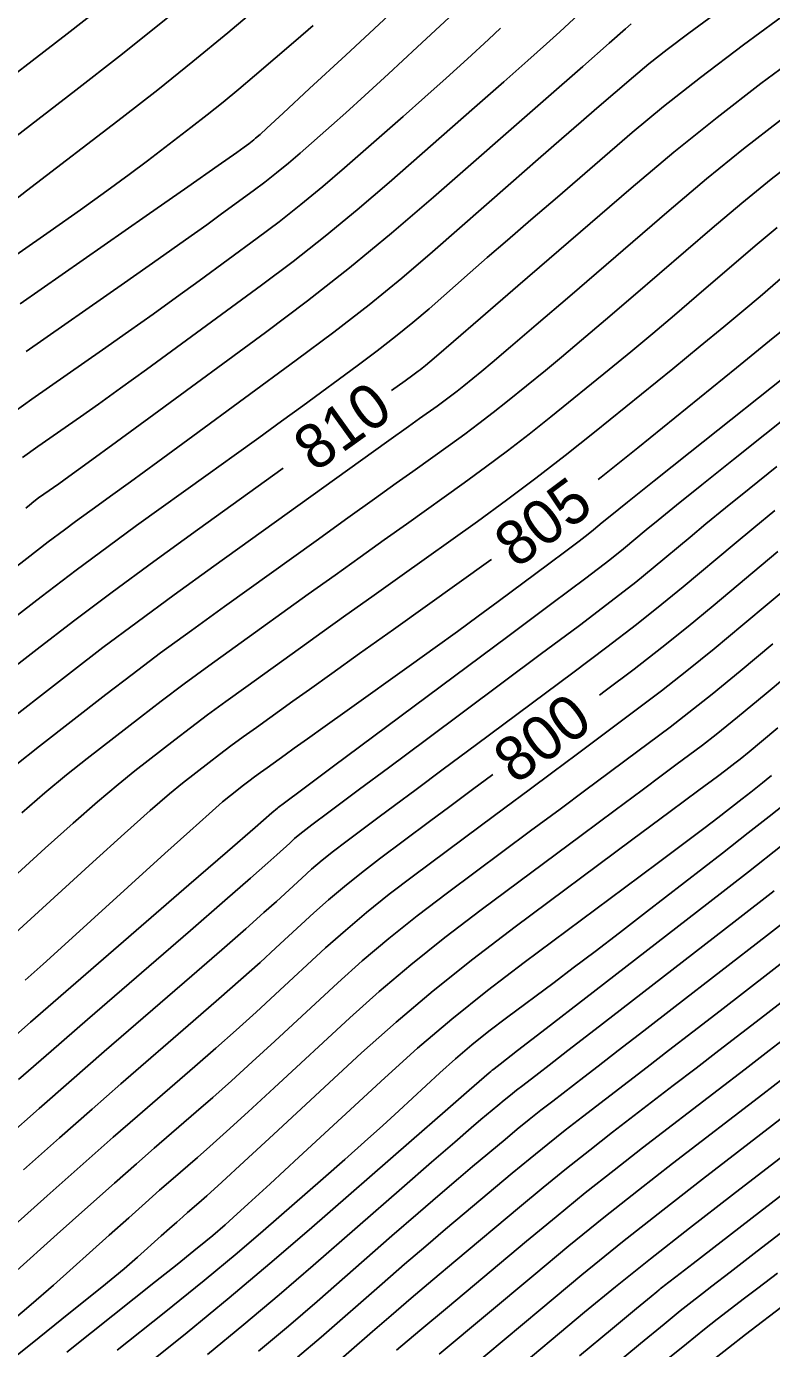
# Model space of a CAD drawing. Extents: x 2079879 to 2092887, y 778083 to 784051.
# Drawn here: x 2083907.9 to 2083954.9, y 780729.8 to 780813.2 of the extents above; entities that cross this region are included whole.
import ezdxf

# ---------------------------------------------------------------- set-up
doc = ezdxf.new("R2010")
doc.units = 0
doc.layers.add('DT_X_Contour_Major', color=7, linetype='Continuous')
doc.layers.add('DT_X_Contour_Minor', color=7, linetype='Continuous')

msp = doc.modelspace()

# ---------------------------------------------------------------- linework, layer by layer
at = {"layer": 'DT_X_Contour_Major'}
for points in [[(2083935.647, 780829.655), (2083935.488, 780829.529), (2083935.171, 780829.277), (2083934.892, 780829.057), (2083934.203, 780828.512), (2083933.657, 780828.058), (2083932.534, 780827.108), (2083930.834, 780825.66), (2083928.559, 780823.715), (2083921.722, 780817.864), (2083919.131, 780815.676), (2083916.485, 780813.503), (2083913.785, 780811.344), (2083911.03, 780809.199), (2083903.611, 780803.496)], [(2083964.53, 780817.073), (2083957.046, 780811.67), (2083954.255, 780809.608), (2083951.496, 780807.476), (2083948.768, 780805.272), (2083946.071, 780802.998), (2083938.921, 780796.838), (2083936.563, 780794.806), (2083934.85, 780793.33), (2083933.783, 780792.409), (2083933.361, 780792.045), (2083933.097, 780791.813), (2083932.994, 780791.725), (2083932.883, 780791.635), (2083932.764, 780791.542), (2083932.637, 780791.447), (2083932.288, 780791.192), (2083931.817, 780790.852), (2083930.944, 780790.224)], [(2083980.805, 780814.348), (2083978.172, 780812.28), (2083975.496, 780810.119), (2083968.302, 780804.235), (2083965.89, 780802.267), (2083964.05, 780800.776), (2083962.78, 780799.762), (2083962.082, 780799.226), (2083960.983, 780798.432), (2083960.57, 780798.127), (2083960.156, 780797.806), (2083959.741, 780797.47), (2083959.325, 780797.119), (2083958.213, 780796.161), (2083957.556, 780795.61), (2083956.422, 780794.677), (2083954.809, 780793.361), (2083952.717, 780791.662), (2083946.502, 780786.622), (2083944.174, 780784.763), (2083943.98, 780784.612)], [(2083937.821, 780813.094), (2083937.062, 780812.389), (2083935.742, 780811.171), (2083934.404, 780809.955), (2083933.048, 780808.74), (2083931.675, 780807.527), (2083927.99, 780804.294), (2083926.608, 780803.107), (2083925.228, 780801.971), (2083923.849, 780800.885), (2083922.471, 780799.85), (2083918.799, 780797.158), (2083917.386, 780796.129), (2083915.899, 780795.06), (2083914.34, 780793.953), (2083912.707, 780792.806), (2083908.256, 780789.696), (2083906.665, 780788.557)], [(2083924.12, 780785.325), (2083918.71, 780781.443), (2083915.937, 780779.436), (2083913.326, 780777.513), (2083910.875, 780775.673), (2083908.586, 780773.916), (2083902.697, 780769.341)], [(2083937.259, 780779.574), (2083937.223, 780779.548), (2083931.065, 780775.154), (2083928.937, 780773.635), (2083927.171, 780772.373), (2083925.766, 780771.369), (2083924.722, 780770.621), (2083922.422, 780768.97), (2083921.589, 780768.367), (2083920.814, 780767.798), (2083920.098, 780767.26), (2083919.441, 780766.756), (2083917.766, 780765.455), (2083916.94, 780764.777), (2083915.719, 780763.719), (2083914.102, 780762.28), (2083912.09, 780760.462), (2083906.198, 780755.105)], [(2083955.339, 780780.074), (2083951.239, 780776.635), (2083949.661, 780775.333), (2083948, 780774.006), (2083946.257, 780772.654), (2083944.432, 780771.276), (2083944.069, 780771.005)], [(2083937.332, 780765.987), (2083936.064, 780765.044), (2083934.624, 780763.971), (2083933.355, 780763.026), (2083930.196, 780760.675), (2083929.048, 780759.8), (2083927.971, 780758.938), (2083926.967, 780758.09), (2083926.035, 780757.255), (2083923.646, 780755.048), (2083922.649, 780754.138), (2083921.447, 780753.065), (2083920.043, 780751.828), (2083918.434, 780750.427), (2083913.873, 780746.474), (2083912.049, 780744.883), (2083909.995, 780743.074), (2083907.712, 780741.047)], [(2083954.927, 780765.937), (2083954.595, 780765.658), (2083954.37, 780765.474), (2083954.044, 780765.214), (2083953.616, 780764.878), (2083953.087, 780764.467), (2083951.541, 780763.27), (2083950.737, 780762.657), (2083949.487, 780761.715), (2083947.788, 780760.444), (2083945.643, 780758.845), (2083939.325, 780754.141), (2083936.997, 780752.363), (2083934.754, 780750.556), (2083932.594, 780748.72), (2083930.518, 780746.855), (2083925.095, 780741.843), (2083923.279, 780740.167), (2083921.899, 780738.898), (2083920.955, 780738.035), (2083920.448, 780737.578), (2083919.675, 780736.904), (2083919.231, 780736.532), (2083918.481, 780735.922), (2083917.425, 780735.073), (2083916.062, 780733.987), (2083912.017, 780730.773), (2083910.449, 780729.526)], [(2083956.487, 780754.805), (2083951.68, 780751.082), (2083949.967, 780749.757), (2083948.433, 780748.572), (2083947.079, 780747.527), (2083945.904, 780746.623), (2083943.009, 780744.398), (2083941.917, 780743.549), (2083940.813, 780742.671), (2083939.695, 780741.764), (2083938.565, 780740.827), (2083935.534, 780738.289), (2083934.359, 780737.298), (2083933.105, 780736.229), (2083931.773, 780735.082), (2083930.364, 780733.856), (2083926.5, 780730.485), (2083925.023, 780729.212)], [(2083968.13, 780751.666), (2083967.938, 780751.505), (2083966.815, 780750.564), (2083966.378, 780750.197), (2083966.126, 780749.986), (2083966.04, 780749.913), (2083965.969, 780749.855), (2083965.913, 780749.809), (2083965.873, 780749.777), (2083965.787, 780749.711), (2083965.404, 780749.416), (2083964.318, 780748.582), (2083962.53, 780747.207), (2083960.039, 780745.293), (2083952.461, 780739.47), (2083949.747, 780737.368), (2083947.287, 780735.431), (2083945.082, 780733.658), (2083943.132, 780732.05), (2083938.27, 780727.979)]]:
    msp.add_lwpolyline(points, dxfattribs=at)
at = {"layer": 'DT_X_Contour_Minor'}
for points in [[(2083934.972, 780817.834), (2083928.059, 780811.41), (2083925.777, 780809.29), (2083924.117, 780807.749), (2083923.077, 780806.787), (2083922.659, 780806.403), (2083922.372, 780806.151), (2083922.264, 780806.059), (2083922.157, 780805.97), (2083922.049, 780805.885), (2083921.942, 780805.805), (2083921.656, 780805.595), (2083921.188, 780805.265), (2083920.001, 780804.434), (2083918.095, 780803.1), (2083915.468, 780801.265), (2083907.504, 780795.701)], [(2083937.766, 780816.737), (2083932.561, 780811.9), (2083930.76, 780810.231), (2083929.26, 780808.852), (2083928.063, 780807.763), (2083927.167, 780806.965), (2083925.181, 780805.223), (2083924.436, 780804.583), (2083923.692, 780803.971), (2083922.949, 780803.385), (2083922.207, 780802.828), (2083920.228, 780801.376), (2083919.287, 780800.697), (2083917.95, 780799.747), (2083916.217, 780798.526), (2083914.088, 780797.035), (2083907.88, 780792.698)], [(2083922.791, 780814.644), (2083920.617, 780812.808), (2083918.418, 780811), (2083916.195, 780809.221), (2083913.947, 780807.469), (2083907.92, 780802.837), (2083905.844, 780801.248)], [(2083943.354, 780814.542), (2083941.564, 780812.879), (2083940.724, 780812.112), (2083939.548, 780811.058), (2083938.034, 780809.717), (2083936.183, 780808.089), (2083930.799, 780803.366), (2083928.78, 780801.632), (2083926.764, 780799.972), (2083924.749, 780798.385), (2083922.736, 780796.873), (2083917.371, 780792.939), (2083915.485, 780791.56), (2083913.848, 780790.373), (2083912.462, 780789.379), (2083911.327, 780788.577), (2083908.632, 780786.694), (2083907.669, 780786.004)], [(2083912.584, 780814.385), (2083910.488, 780812.753), (2083904.843, 780808.414)], [(2083951.285, 780813.942), (2083949.715, 780812.794), (2083948.346, 780811.76), (2083947.179, 780810.843), (2083946.214, 780810.04), (2083943.908, 780808.054), (2083942.92, 780807.199), (2083941.685, 780806.124), (2083940.203, 780804.829), (2083938.474, 780803.314), (2083933.534, 780798.981), (2083931.608, 780797.335), (2083929.532, 780795.647), (2083927.309, 780793.917), (2083924.937, 780792.144), (2083918.413, 780787.36), (2083916.205, 780785.742), (2083914.474, 780784.476), (2083913.22, 780783.562), (2083912.442, 780782.999), (2083911.004, 780781.967), (2083910.303, 780781.45), (2083909.276, 780780.672), (2083907.925, 780779.634), (2083906.248, 780778.336)], [(2083956.259, 780814.317), (2083953.163, 780812.051), (2083950.444, 780809.996), (2083948.104, 780808.152), (2083946.143, 780806.519), (2083941.415, 780802.446), (2083939.742, 780801.002), (2083938.268, 780799.727), (2083936.993, 780798.619), (2083935.917, 780797.679), (2083933.315, 780795.397), (2083932.301, 780794.53), (2083931.208, 780793.641), (2083930.036, 780792.729), (2083928.787, 780791.796), (2083925.351, 780789.276), (2083924.011, 780788.297), (2083922.57, 780787.25), (2083921.026, 780786.135), (2083919.381, 780784.951), (2083914.857, 780781.705), (2083913.057, 780780.394), (2083911.051, 780778.898), (2083908.837, 780777.216), (2083906.416, 780775.347)], [(2083925.998, 780813.27), (2083924.919, 780812.33), (2083922.303, 780810.091), (2083921.316, 780809.258), (2083920.318, 780808.437), (2083919.309, 780807.63), (2083918.289, 780806.835), (2083915.554, 780804.733), (2083914.4, 780803.864), (2083912.99, 780802.834), (2083911.324, 780801.643), (2083909.403, 780800.292), (2083903.937, 780796.473)], [(2083946.066, 780813.368), (2083945.707, 780813.052), (2083944.692, 780812.161), (2083943.02, 780810.694), (2083940.692, 780808.651), (2083933.608, 780802.438), (2083930.952, 780800.156), (2083928.3, 780797.972), (2083925.649, 780795.885), (2083923.001, 780793.896), (2083915.943, 780788.721), (2083913.583, 780786.992), (2083911.797, 780785.686), (2083910.585, 780784.805), (2083909.946, 780784.347), (2083909.008, 780783.692), (2083908.673, 780783.452), (2083908.371, 780783.223), (2083908.102, 780783.005), (2083907.866, 780782.799)], [(2083955.503, 780807.298), (2083953.165, 780805.488), (2083950.821, 780803.59), (2083948.47, 780801.605), (2083942.192, 780796.197), (2083940.079, 780794.379), (2083938.449, 780792.983), (2083937.302, 780792.008), (2083936.638, 780791.454), (2083935.51, 780790.539), (2083935.087, 780790.202), (2083934.666, 780789.875), (2083934.245, 780789.56), (2083933.825, 780789.255), (2083932.708, 780788.458), (2083932.016, 780787.963), (2083930.78, 780787.077), (2083928.998, 780785.799), (2083926.671, 780784.129), (2083919.74, 780779.155), (2083917.229, 780777.339), (2083914.895, 780775.622), (2083912.738, 780774.003), (2083910.757, 780772.484), (2083905.711, 780768.563)], [(2083956.77, 780805.006), (2083954.913, 780803.567), (2083953.051, 780802.06), (2083951.184, 780800.484), (2083946.197, 780796.188), (2083944.449, 780794.687), (2083942.942, 780793.406), (2083941.679, 780792.346), (2083940.658, 780791.506), (2083938.258, 780789.56), (2083937.359, 780788.842), (2083936.462, 780788.147), (2083935.567, 780787.476), (2083934.675, 780786.828), (2083932.297, 780785.132), (2083931.246, 780784.381), (2083929.877, 780783.401), (2083928.19, 780782.191), (2083926.184, 780780.752), (2083920.411, 780776.609), (2083918.319, 780775.096), (2083916.375, 780773.666), (2083914.578, 780772.318), (2083912.928, 780771.052), (2083908.724, 780767.786), (2083907.191, 780766.575)], [(2083955.281, 780800.53), (2083953.897, 780799.362), (2083950.202, 780796.179), (2083948.818, 780794.995), (2083947.436, 780793.83), (2083946.055, 780792.684), (2083944.677, 780791.558), (2083941.006, 780788.581), (2083939.631, 780787.482), (2083938.259, 780786.42), (2083936.89, 780785.393), (2083935.524, 780784.401), (2083931.887, 780781.806), (2083930.477, 780780.799), (2083928.975, 780779.725), (2083927.382, 780778.584), (2083925.697, 780777.375), (2083921.081, 780774.062), (2083919.409, 780772.853), (2083917.855, 780771.71), (2083916.418, 780770.632), (2083915.099, 780769.62), (2083911.738, 780767.009), (2083910.441, 780765.976), (2083909.07, 780764.833), (2083907.624, 780763.582)], [(2083956.611, 780798.24), (2083954.207, 780796.17), (2083953.187, 780795.302), (2083951.929, 780794.253), (2083950.432, 780793.023), (2083948.697, 780791.61), (2083943.754, 780787.602), (2083941.902, 780786.123), (2083940.055, 780784.692), (2083938.212, 780783.309), (2083936.373, 780781.974), (2083931.476, 780778.48), (2083929.707, 780777.217), (2083928.073, 780776.049), (2083926.574, 780774.976), (2083925.21, 780773.998), (2083921.752, 780771.516), (2083920.499, 780770.61), (2083919.334, 780769.754), (2083918.258, 780768.946), (2083917.27, 780768.188), (2083914.752, 780766.232), (2083913.69, 780765.376), (2083912.394, 780764.276), (2083910.863, 780762.931), (2083909.098, 780761.342), (2083904.076, 780756.777)], [(2083956.666, 780791.808), (2083949.804, 780786.343), (2083947.527, 780784.528), (2083945.841, 780783.182), (2083944.747, 780782.305), (2083944.244, 780781.897), (2083943.693, 780781.434), (2083943.361, 780781.17), (2083942.781, 780780.726), (2083941.952, 780780.101), (2083940.875, 780779.296), (2083937.669, 780776.908), (2083936.427, 780775.989), (2083935.103, 780775.021), (2083933.698, 780774.005), (2083932.213, 780772.94), (2083928.144, 780770.037), (2083926.755, 780769.046), (2083925.641, 780768.25), (2083924.801, 780767.649), (2083924.235, 780767.244), (2083923.092, 780766.424), (2083922.678, 780766.125), (2083922.294, 780765.842), (2083921.938, 780765.575), (2083921.611, 780765.324), (2083920.779, 780764.678), (2083920.287, 780764.267), (2083919.435, 780763.517), (2083918.222, 780762.43), (2083916.648, 780761.005), (2083911.971, 780756.753), (2083910.341, 780755.275), (2083908.958, 780754.03), (2083907.822, 780753.017)], [(2083958.464, 780790.603), (2083952.54, 780785.885), (2083950.529, 780784.28), (2083948.938, 780783.005), (2083947.768, 780782.058), (2083947.018, 780781.441), (2083945.579, 780780.234), (2083944.719, 780779.549), (2083943.218, 780778.399), (2083941.075, 780776.784), (2083938.292, 780774.705), (2083927.297, 780766.515), (2083925.355, 780765.069), (2083924.188, 780764.2), (2083923.795, 780763.907), (2083923.782, 780763.897), (2083923.777, 780763.893), (2083923.772, 780763.89), (2083923.768, 780763.886), (2083923.764, 780763.882), (2083923.754, 780763.873), (2083923.401, 780763.567), (2083922.352, 780762.657), (2083920.605, 780761.144), (2083918.162, 780759.026), (2083910.717, 780752.573), (2083908.171, 780750.363), (2083906.117, 780748.574)], [(2083955.275, 780785.427), (2083953.53, 780784.032), (2083952.035, 780782.827), (2083950.788, 780781.812), (2083949.792, 780780.985), (2083947.466, 780779.035), (2083946.366, 780778.144), (2083944.812, 780776.935), (2083942.803, 780775.408), (2083940.339, 780773.562), (2083933.161, 780768.216), (2083930.756, 780766.425), (2083928.925, 780765.061), (2083927.667, 780764.123), (2083926.982, 780763.613), (2083925.92, 780762.823), (2083925.534, 780762.529), (2083925.172, 780762.239), (2083924.834, 780761.954), (2083924.521, 780761.673), (2083923.718, 780760.931), (2083923.15, 780760.424), (2083922.05, 780759.46), (2083920.418, 780758.038), (2083918.253, 780756.16), (2083911.769, 780750.54), (2083909.464, 780748.537), (2083907.41, 780746.741)], [(2083955.131, 780782.65), (2083953.809, 780781.565), (2083952.565, 780780.53), (2083949.353, 780777.835), (2083948.014, 780776.739), (2083946.406, 780775.47), (2083944.53, 780774.031), (2083942.385, 780772.419), (2083936.309, 780767.893), (2083934.216, 780766.334), (2083932.495, 780765.052), (2083931.146, 780764.047), (2083930.168, 780763.32), (2083928.058, 780761.749), (2083927.291, 780761.164), (2083926.572, 780760.588), (2083925.901, 780760.022), (2083925.278, 780759.464), (2083923.682, 780757.989), (2083922.9, 780757.281), (2083921.749, 780756.262), (2083920.23, 780754.933), (2083918.343, 780753.293), (2083912.821, 780748.507), (2083910.756, 780746.71), (2083908.702, 780744.907), (2083906.66, 780743.1)], [(2083958.113, 780779.619), (2083953.126, 780775.436), (2083951.308, 780773.928), (2083949.594, 780772.541), (2083947.985, 780771.277), (2083946.479, 780770.133), (2083942.603, 780767.246), (2083941.134, 780766.152), (2083939.634, 780765.035), (2083938.103, 780763.895), (2083936.541, 780762.732), (2083932.334, 780759.6), (2083930.804, 780758.435), (2083929.371, 780757.287), (2083928.034, 780756.158), (2083926.792, 780755.046), (2083923.611, 780752.106), (2083922.398, 780750.995), (2083921.146, 780749.867), (2083919.855, 780748.723), (2083918.525, 780747.561), (2083914.925, 780744.441), (2083913.39, 780743.1), (2083911.485, 780741.418), (2083909.209, 780739.393), (2083906.562, 780737.026)], [(2083955.013, 780774.236), (2083952.955, 780772.522), (2083951.188, 780771.077), (2083949.712, 780769.9), (2083948.526, 780768.99), (2083945.751, 780766.923), (2083944.593, 780766.061), (2083943.204, 780765.027), (2083941.582, 780763.819), (2083939.727, 780762.438), (2083934.472, 780758.526), (2083932.561, 780757.07), (2083930.771, 780755.637), (2083929.1, 780754.226), (2083927.55, 780752.837), (2083923.575, 780749.164), (2083922.147, 780747.852), (2083920.844, 780746.67), (2083919.667, 780745.617), (2083918.615, 780744.695), (2083915.977, 780742.408), (2083914.852, 780741.426), (2083913.456, 780740.192), (2083911.787, 780738.708), (2083909.848, 780736.974), (2083904.313, 780732.014)], [(2083956.899, 780773.036), (2083954.603, 780771.117), (2083952.782, 780769.613), (2083951.439, 780768.523), (2083950.573, 780767.847), (2083948.898, 780766.6), (2083948.053, 780765.971), (2083946.774, 780765.018), (2083945.061, 780763.743), (2083942.914, 780762.145), (2083936.61, 780757.452), (2083934.318, 780755.706), (2083932.17, 780753.986), (2083930.167, 780752.294), (2083928.307, 780750.628), (2083923.539, 780746.223), (2083921.896, 780744.709), (2083920.543, 780743.472), (2083919.48, 780742.512), (2083918.706, 780741.829), (2083917.029, 780740.375), (2083916.314, 780739.751), (2083915.427, 780738.967), (2083914.366, 780738.024), (2083913.134, 780736.921), (2083909.616, 780733.769), (2083908.216, 780732.539), (2083906.657, 780731.214)], [(2083955.332, 780768.939), (2083954.307, 780768.082), (2083953.513, 780767.424), (2083952.951, 780766.965), (2083952.62, 780766.705), (2083952.045, 780766.277), (2083951.512, 780765.88), (2083950.343, 780765.01), (2083948.54, 780763.667), (2083946.1, 780761.851), (2083938.748, 780756.378), (2083936.075, 780754.341), (2083933.57, 780752.336), (2083931.233, 780750.362), (2083929.064, 780748.419), (2083923.503, 780743.281), (2083921.645, 780741.566), (2083920.241, 780740.275), (2083919.292, 780739.407), (2083918.797, 780738.962), (2083918.081, 780738.342), (2083917.776, 780738.076), (2083917.398, 780737.742), (2083916.945, 780737.339), (2083916.419, 780736.869), (2083914.919, 780735.524), (2083914.074, 780734.802), (2083912.666, 780733.645), (2083910.694, 780732.053), (2083908.159, 780730.025), (2083900.646, 780724.038)], [(2083955.798, 780764.147), (2083954.789, 780763.344), (2083953.466, 780762.306), (2083951.83, 780761.035), (2083947.049, 780757.333), (2083945.339, 780756.013), (2083943.795, 780754.83), (2083942.418, 780753.784), (2083941.206, 780752.876), (2083938.195, 780750.635), (2083937.087, 780749.788), (2083936.018, 780748.927), (2083934.989, 780748.052), (2083934, 780747.163), (2083931.416, 780744.776), (2083930.39, 780743.837), (2083929.251, 780742.812), (2083927.999, 780741.7), (2083926.633, 780740.502), (2083922.841, 780737.192), (2083921.199, 780735.79), (2083919.117, 780734.066), (2083916.595, 780732.019), (2083913.633, 780729.652)], [(2083955.604, 780761.528), (2083953.475, 780759.857), (2083950.855, 780757.821), (2083943.215, 780751.905), (2083940.705, 780749.961), (2083938.902, 780748.566), (2083937.808, 780747.719), (2083937.422, 780747.42), (2083937.338, 780747.355), (2083937.306, 780747.331), (2083937.274, 780747.305), (2083937.242, 780747.279), (2083937.209, 780747.251), (2083937.12, 780747.177), (2083936.789, 780746.889), (2083935.859, 780746.078), (2083934.332, 780744.746), (2083932.207, 780742.892), (2083925.745, 780737.251), (2083923.274, 780735.122), (2083920.707, 780732.964), (2083918.045, 780730.777), (2083915.287, 780728.561)], [(2083955.088, 780758.65), (2083952.732, 780756.816), (2083946.037, 780751.631), (2083943.792, 780749.893), (2083942.079, 780748.568), (2083940.898, 780747.655), (2083940.25, 780747.154), (2083939.229, 780746.37), (2083938.843, 780746.07), (2083938.454, 780745.76), (2083938.06, 780745.44), (2083937.661, 780745.11), (2083936.592, 780744.214), (2083935.979, 780743.692), (2083934.941, 780742.795), (2083933.479, 780741.524), (2083931.593, 780739.88), (2083925.997, 780734.996), (2083923.857, 780733.152), (2083921.634, 780731.283), (2083919.329, 780729.389)], [(2083956.701, 780757.443), (2083954.61, 780755.81), (2083948.858, 780751.357), (2083946.88, 780749.825), (2083945.256, 780748.57), (2083943.989, 780747.591), (2083943.077, 780746.888), (2083941.119, 780745.384), (2083940.38, 780744.81), (2083939.633, 780744.216), (2083938.878, 780743.602), (2083938.113, 780742.968), (2083936.063, 780741.252), (2083935.169, 780740.495), (2083934.023, 780739.512), (2083932.626, 780738.303), (2083930.978, 780736.868), (2083926.248, 780732.74), (2083924.44, 780731.182), (2083922.561, 780729.602)], [(2083958.364, 780753.799), (2083954.501, 780750.808), (2083953.054, 780749.689), (2083951.61, 780748.574), (2083950.169, 780747.463), (2083948.731, 780746.357), (2083944.9, 780743.413), (2083943.455, 780742.289), (2083941.992, 780741.127), (2083940.513, 780739.925), (2083939.017, 780738.685), (2083935.006, 780735.326), (2083933.549, 780734.101), (2083932.187, 780732.946), (2083930.92, 780731.86), (2083929.749, 780730.845), (2083926.752, 780728.229)], [(2083956.142, 780749.621), (2083954.787, 780748.576), (2083953.259, 780747.399), (2083951.558, 780746.091), (2083946.79, 780742.427), (2083944.992, 780741.029), (2083943.172, 780739.582), (2083941.331, 780738.087), (2083939.47, 780736.544), (2083934.477, 780732.363), (2083932.739, 780730.904), (2083931.269, 780729.663)], [(2083956.349, 780747.335), (2083954.385, 780745.825), (2083948.68, 780741.441), (2083946.529, 780739.768), (2083944.352, 780738.038), (2083942.149, 780736.249), (2083939.922, 780734.402), (2083933.948, 780729.4)], [(2083957.212, 780745.559), (2083950.571, 780740.456), (2083948.066, 780738.508), (2083945.531, 780736.493), (2083942.967, 780734.41), (2083940.374, 780732.26), (2083933.419, 780726.437)], [(2083961.532, 780744.058), (2083954.174, 780738.372), (2083951.747, 780736.496), (2083949.984, 780735.134), (2083948.885, 780734.285), (2083948.449, 780733.948), (2083948.173, 780733.736), (2083948.075, 780733.66), (2083947.987, 780733.592), (2083947.911, 780733.53), (2083947.846, 780733.476), (2083947.686, 780733.343), (2083947.336, 780733.053), (2083946.408, 780732.283), (2083944.9, 780731.034), (2083942.814, 780729.305)], [(2083956.289, 780737.651), (2083954.025, 780735.901), (2083952.317, 780734.582), (2083951.166, 780733.693), (2083950.571, 780733.236), (2083949.728, 780732.589), (2083949.175, 780732.148), (2083948.15, 780731.312), (2083946.653, 780730.078), (2083944.682, 780728.449)], [(2083955.298, 780734.531), (2083954.066, 780733.581), (2083953.226, 780732.936), (2083951.51, 780731.62), (2083950.7, 780730.984), (2083949.556, 780730.062), (2083948.08, 780728.853)], [(2083955.882, 780732.636), (2083953.292, 780730.651), (2083952.224, 780729.819), (2083950.962, 780728.812)]]:
    msp.add_lwpolyline(points, dxfattribs=at)

# ---------------------------------------------------------------- texts
at = {"layer": 'DT_X_Contour_Major'}
for s, rotation, p in [('810', 35.67417, (2083926.111, 780785.03)), ('805', 36.85799, (2083938.831, 780778.949)), ('800', 36.67995, (2083938.778, 780765.319))]:
    msp.add_text(s, height=2.8, rotation=rotation, dxfattribs=at).set_placement(p)

doc.saveas('drawing.dxf')
